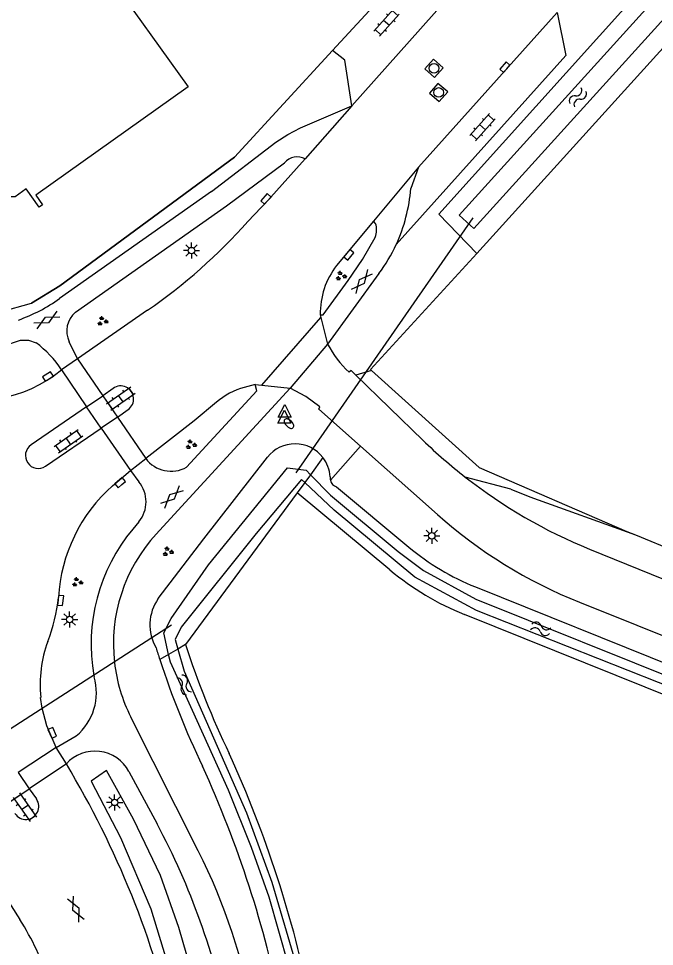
# Model space of a CAD drawing. Extents: x 136000 to 141000, y 400494 to 402006.
# Drawn here: x 139380.5 to 139429.9, y 401687.1 to 401759.1 of the extents above; entities that cross this region are included whole.
import ezdxf

# ---------------------------------------------------------------- set-up
doc = ezdxf.new("R2010")
doc.units = 0
for name, color, linetype in [('gg-afsc-hekwerk', 7, 'Continuous'), ('gg-afsc-muur', 7, 'Continuous'), ('gg-bbg-hoofdgebouw', 7, 'Continuous'), ('gg-knt-verharding', 7, 'Continuous'), ('gg-knt-verharding nz', 7, 'Continuous'), ('gg-kntw-bovenkant insteek waterloop', 7, 'Continuous'), ('gg-kntw-waterlijn', 7, 'Continuous'), ('gg-kwrk-duiker nz buis', 7, 'Continuous'), ('gt-grn-groengrens', 7, 'Continuous'), ('gt-grn-vlakafsluiter', 7, 'Continuous'), ('gt-symb-brandkraan', 7, 'Continuous'), ('gt-symb-gesloten verharding', 7, 'Continuous'), ('gt-symb-groenvak', 7, 'Continuous'), ('gt-symb-klinker verharding', 7, 'Continuous'), ('gt-symb-kolk', 7, 'Continuous'), ('gt-symb-lichtmast', 7, 'Continuous'), ('gt-symb-rioolschacht', 7, 'Continuous'), ('gt-symb-waterafsluiter', 7, 'Continuous'), ('gt-symb-watersymbool', 7, 'Continuous')]:
    doc.layers.add(name, color=color, linetype=linetype)

# ---------------------------------------------------------------- blocks, each defined once
blk = doc.blocks.new('gt0-KL1')
at = {"layer": 'gt-symb-klinker verharding'}
for p, q in [((-1.15, 0.3), (1.15, 0.3)), ((-1, -0.3), (-1, 0.3)), ((-0.5, 0.3), (-0.5, 0.45)), ((0, -0.3), (0, 0.3)), ((0.5, 0.3), (0.5, 0.45)), ((1, -0.3), (1, 0.3)), ((-1.15, -0.3), (1.15, -0.3)), ((-0.5, -0.45), (-0.5, -0.3)), ((0.5, -0.45), (0.5, -0.3))]:
    blk.add_line(p, q, dxfattribs=at)
blk = doc.blocks.new('gt0-WA')
at = {"layer": 'gt-symb-watersymbool'}
for centre, start, end in [((-0.323, 0.022), 28.07249, 151.92751), ((0.427, 0.422), 208.07248, 331.92751), ((-0.323, -0.428), 28.07249, 151.92751), ((0.427, -0.028), 208.07248, 331.92751)]:
    blk.add_arc(centre, 0.425, start, end, dxfattribs=at)
blk = doc.blocks.new('gt0-KOLK')
at = {"layer": 'gt-symb-kolk'}
blk.add_lwpolyline([(0, 0), (0.375, 0), (0.375, 0.4), (-0.375, 0.4), (-0.375, 0), (0, 0)], dxfattribs=at)
blk = doc.blocks.new('gt0-GRVAK')
at = {"layer": 'gt-symb-groenvak'}
for p, q in [((-0.11, 0.189), (-0.228, 0.24)), ((-0.182, 0.153), (0.088, 0.153)), ((-0.091, 0.211), (-0.156, 0.322)), ((-0.047, 0.214), (-0.047, 0.393)), ((-0.004, 0.211), (0.061, 0.322)), ((0.015, 0.189), (0.133, 0.24)), ((0.262, -0.052), (0.197, 0.059)), ((0.305, -0.049), (0.305, 0.13)), ((0.349, -0.052), (0.414, 0.059)), ((-0.245, -0.228), (-0.363, -0.177)), ((-0.318, -0.264), (-0.047, -0.264)), ((-0.226, -0.206), (-0.291, -0.095)), ((-0.183, -0.203), (-0.183, -0.024)), ((-0.139, -0.206), (-0.074, -0.095)), ((-0.12, -0.228), (-0.002, -0.177)), ((0.243, -0.074), (0.125, -0.023)), ((0.17, -0.11), (0.441, -0.11)), ((0.368, -0.074), (0.486, -0.023))]:
    blk.add_line(p, q, dxfattribs=at)
blk = doc.blocks.new('gt0-GESVH1')
at = {"layer": 'gt-symb-gesloten verharding'}
for p, q in [((-0.992, -0.261), (0.008, 0.239)), ((0.008, -0.261), (-0.992, 0.239)), ((0.008, 0.239), (1.008, -0.261)), ((1.008, 0.239), (0.008, -0.261))]:
    blk.add_line(p, q, dxfattribs=at)
blk = doc.blocks.new('gt0-LMAST')
at = {"layer": 'gt-symb-lichtmast'}
for p, q in [((-0.182, 0.173), (-0.447, 0.438)), ((-0.005, 0.246), (-0.005, 0.621)), ((0.172, 0.173), (0.437, 0.438)), ((-0.255, -0.004), (-0.63, -0.004)), ((-0.182, -0.181), (-0.447, -0.446)), ((-0.005, -0.254), (-0.005, -0.629)), ((0.437, -0.446), (0.172, -0.181)), ((0.245, -0.004), (0.62, -0.004))]:
    blk.add_line(p, q, dxfattribs=at)
blk.add_circle((-0.005, -0.004), 0.25, dxfattribs=at)
blk = doc.blocks.new('gt0-WAFSL')
at = {"layer": 'gt-symb-waterafsluiter'}
for p, q in [((-0.5, -0.333), (0, 0.667)), ((0, 0.667), (0.5, -0.333)), ((0.5, -0.333), (-0.5, -0.333))]:
    blk.add_line(p, q, dxfattribs=at)
blk = doc.blocks.new('gt0-BR')
at = {"layer": 'gt-symb-brandkraan'}
for centre, radius, start, end in [((-0.244, 0), 0.206, 107.56694, 252.43307), ((0.599, -2.664), 3, 106.89205, 107.56694), ((0, -0.691), 0.938, 73.10799, 106.89205), ((-0.599, -2.664), 3, 72.43309, 73.10799), ((0.244, 0), 0.206, 287.56695, 72.43309), ((0.599, 2.664), 3, 252.43307, 253.10797), ((0, 0.691), 0.938, 253.10797, 286.89206), ((-0.599, 2.664), 3, 286.89206, 287.56695)]:
    blk.add_arc(centre, radius, start, end, dxfattribs=at)
blk = doc.blocks.new('gt0-RS')
at = {"layer": 'gt-symb-rioolschacht'}
blk.add_lwpolyline([(-0.5, -0.5), (0.5, -0.5), (0.5, 0.5), (-0.5, 0.5)], close=True, dxfattribs=at)
blk.add_circle((0, 0), 0.375, dxfattribs=at)

msp = doc.modelspace()

# ---------------------------------------------------------------- linework, layer by layer
at = {"layer": 'gg-afsc-hekwerk'}
for p, q in [((139404.873, 401756.645), (139409.049, 401761.178)), ((139397.247, 401748.368), (139404.873, 401756.645)), ((139397.247, 401748.368), (139383.691, 401738.374)), ((139383.691, 401738.374), (139381.5, 401737.029))]:
    msp.add_line(p, q, dxfattribs=at)
msp.add_lwpolyline([(139373.891, 401736.299), (139379.09, 401736.348), (139381.5, 401737.029)], dxfattribs=at)
at = {"layer": 'gg-afsc-muur'}
msp.add_lwpolyline([(139354.983, 401751.48), (139371.346, 401736.637), (139373.891, 401736.299), (139379.09, 401736.348), (139381.5, 401737.029), (139383.691, 401738.374), (139397.247, 401748.368)], dxfattribs=at)
at = {"layer": 'gg-bbg-hoofdgebouw'}
msp.add_lwpolyline([(139352.809, 401767.484), (139370.443, 401793.066), (139395.993, 401775.429), (139387.258, 401762.756), (139393.652, 401753.831), (139381.832, 401745.401), (139382.36, 401744.658), (139382.096, 401744.49), (139381.085, 401745.895), (139380.22, 401745.296), (139376.511, 401745.292), (139375.648, 401745.856), (139374.479, 401744.138), (139374.196, 401744.308), (139374.728, 401745.061), (139353.562, 401759.676)], dxfattribs=at)
at = {"layer": 'gg-knt-verharding'}
for p, q in [((139406.361, 401752.357), (139413.605, 401760.456)), ((139422.321, 401759.6), (139411.551, 401747.579)), ((139405.823, 401755.883), (139404.873, 401756.645)), ((139406.361, 401752.357), (139405.823, 401755.883)), ((139411.551, 401747.579), (139410.944, 401745.933)), ((139395.463, 401745.702), (139383.679, 401737.386)), ((139408.057, 401743.386), (139405.192, 401739.962)), ((139408.208, 401743.224), (139408.057, 401743.386)), ((139408.468, 401739.334), (139404.482, 401733.853)), ((139390.505, 401736.479), (139385.072, 401732.714)), ((139385.072, 401732.714), (139384.427, 401734.034)), ((139411.904, 401726.381), (139406.672, 401731.452)), ((139387.832, 401730.419), (139387.029, 401729.837)), ((139401.589, 401730.437), (139392.284, 401720.317)), ((139398.86, 401730.73), (139398.022, 401730.497)), ((139387.029, 401729.837), (139388.17, 401728.196)), ((139385.777, 401728.994), (139381.461, 401726.03)), ((139386.899, 401727.343), (139385.777, 401728.994)), ((139388.17, 401728.196), (139388.991, 401728.772)), ((139382.587, 401724.373), (139386.899, 401727.343)), ((139413.01, 401720.637), (139407.041, 401725.944)), ((139387.794, 401722.864), (139389.172, 401724.052)), ((139389.172, 401724.052), (139389.823, 401723.176)), ((139392.284, 401720.317), (139391.181, 401719.118)), ((139389.832, 401720.066), (139389.356, 401719.494)), ((139424.831, 401717.945), (139444.958, 401709.751)), ((139386.341, 401708.134), (139386.36, 401708.029)), ((139382.329, 401705.598), (139382.209, 401706.438)), ((139394.441, 401694.541), (139389.207, 401704.913)), ((139383.425, 401702.561), (139384.978, 401703.454)), ((139389.066, 401700.688), (139391.246, 401696.624)), ((139379.665, 401698.23), (139381.317, 401699.335)), ((139381.317, 401699.335), (139381.88, 401698.556))]:
    msp.add_line(p, q, dxfattribs=at)
for points in [[(139422.321, 401759.6), (139422.982, 401756.249), (139409.816, 401741.591)], [(139395.463, 401745.702), (139400.474, 401749.535), (139401.405, 401750.122), (139402.372, 401750.646), (139406.361, 401752.357)], [(139402.747, 401748.23), (139399.844, 401744.991), (139398.305, 401743.374)], [(139384.927, 401736.331), (139396.647, 401744.573), (139401.146, 401747.924)], [(139403.924, 401736.115), (139404.139, 401736.122), (139406.09, 401738.801), (139407.194, 401740.431), (139408.173, 401742.14)], [(139380.631, 401734.168), (139381.261, 401734.155), (139381.859, 401733.959)], [(139406.672, 401731.452), (139406.314, 401731.799), (139406.156, 401731.677)], [(139393.544, 401724.3), (139398.988, 401730.23), (139398.86, 401730.73)], [(139407.041, 401725.944), (139403.809, 401728.818), (139403.884, 401728.985), (139402.789, 401729.794), (139401.589, 401730.437)], [(139395.855, 401729.342), (139394.137, 401727.89), (139390.364, 401724.973)], [(139424.039, 401713.823), (139437.283, 401708.532), (139462.5, 401698.881), (139478.72, 401692.371)], [(139383.425, 401702.561), (139382.684, 401704.239), (139382.329, 401705.598)], [(139376.307, 401695.898), (139378.01, 401693.419), (139377.926, 401693.361), (139380.592, 401689.198)]]:
    msp.add_lwpolyline(points, dxfattribs=at)
for centre, radius, start, end in [((139402.138, 401747.073), 1.308, 62.26309, 139.37786), ((139398.413, 401746.871), 12.566, 335.15495, 355.71936), ((139365.357, 401772.787), 44.167, 304.70753, 318.24419), ((139406.864, 401742.725), 1.433, 335.9202, 20.38117), ((139398.426, 401746.862), 12.55, 323.14029, 335.16394), ((139409.979, 401736.252), 6.057, 142.22261, 181.29218), ((139375.86, 401748.47), 13.565, 289.96785, 305.20043), ((139375.635, 401747.21), 13.966, 229.46156, 290.96218), ((139386.125, 401734.867), 1.892, 129.30729, 206.1321), ((139376.526, 401726.964), 8.796, 33.8785, 52.68084), ((139412.076, 401737.963), 8.635, 208.4239, 226.71837), ((139377.238, 401739.822), 10.331, 249.49268, 309.64302), ((139388.421, 401729.602), 1.007, 304.48982, 125.77856), ((139399.527, 401725.064), 5.638, 105.47824, 130.63654), ((139382.029, 401725.205), 1.002, 124.52406, 303.87139), ((139440.021, 401755.384), 40.394, 225.8888, 232.04973), ((139392.345, 401726.482), 2.49, 217.30179, 298.79924), ((139387.972, 401721.616), 2.421, 320.19657, 40.13505), ((139440.106, 401755.471), 40.516, 232.02996, 247.85066), ((139396.135, 401713.461), 12.57, 131.57513, 176.65097), ((139437.996, 401748.747), 37.609, 228.36648, 248.21584), ((139400.09, 401710.565), 13.962, 140.24472, 190.02747), ((139400.454, 401710.591), 12.598, 137.39982, 186.5669), ((139370.083, 401715.657), 13.583, 338.97915, 353.81977), ((139391.988, 401707.403), 9.826, 159.86621, 185.634), ((139400.411, 401710.574), 12.553, 186.51476, 206.8068), ((139382.167, 401706.799), 4.369, 310.03734, 16.34599), ((139386.429, 401699.277), 2.991, 28.15674, 138.10104), ((139322.836, 401664.351), 71.619, 12.81422, 31.03443), ((139381.056, 401697.978), 1.006, 213.16091, 35.04065), ((139342.045, 401670.248), 55.825, 11.21586, 28.19561), ((139351.992, 401673.148), 47.535, 10.14408, 26.74694), ((139362.753, 401677.779), 21.18, 18.19356, 32.62479)]:
    msp.add_arc(centre, radius, start, end, dxfattribs=at)
at = {"layer": 'gg-knt-verharding nz'}
for p, q in [((139406.361, 401752.357), (139402.747, 401748.23)), ((139411.551, 401747.579), (139408.057, 401743.386)), ((139399.377, 401730.675), (139403.97, 401735.929)), ((139403.924, 401736.115), (139403.97, 401735.929)), ((139403.97, 401735.929), (139404.482, 401733.853)), ((139404.482, 401733.853), (139401.589, 401730.437)), ((139385.072, 401732.714), (139383.829, 401731.867)), ((139385.072, 401732.714), (139387.029, 401729.837)), ((139383.829, 401731.867), (139385.777, 401728.994)), ((139398.86, 401730.73), (139399.377, 401730.675)), ((139399.377, 401730.675), (139401.589, 401730.437)), ((139385.777, 401728.994), (139387.029, 401729.837)), ((139388.17, 401728.196), (139386.899, 401727.343)), ((139388.17, 401728.196), (139390.364, 401724.973)), ((139386.899, 401727.343), (139389.172, 401724.052)), ((139389.172, 401724.052), (139390.364, 401724.973)), ((139383.425, 401702.561), (139380.453, 401700.602)), ((139384.203, 401701.274), (139383.425, 401702.561)), ((139384.203, 401701.274), (139381.317, 401699.335)), ((139380.453, 401700.602), (139381.317, 401699.335))]:
    msp.add_line(p, q, dxfattribs=at)
at = {"layer": 'gg-kntw-bovenkant insteek waterloop'}
for p, q in [((139416.083, 401740.895), (139437.093, 401764.093)), ((139402.138, 401722.306), (139393.449, 401710.532)), ((139409.325, 401716.333), (139402.138, 401722.306)), ((139405.181, 401722.769), (139410.796, 401718.101)), ((139415.967, 401715.014), (139478.961, 401689.636)), ((139478.101, 401687.502), (139415.108, 401712.88))]:
    msp.add_line(p, q, dxfattribs=at)
for points in [[(139438.069, 401771.649), (139413.116, 401743.931), (139416.083, 401740.895)], [(139391.335, 401714.103), (139394.87, 401718.755), (139399.812, 401725.071)]]:
    msp.add_lwpolyline(points, dxfattribs=at)
for centre, radius, start, end in [((139401.961, 401723.389), 2.729, 37.43928, 141.95007), ((139401.966, 401723.389), 2.726, 3.56077, 37.50075), ((139405.451, 401723.483), 0.769, 174.4007, 194.8476), ((139405.441, 401723.482), 0.759, 194.95655, 249.95384), ((139423.219, 401733.037), 19.427, 230.24684, 248.08018), ((139423.221, 401733.037), 21.729, 230.24268, 248.0749), ((139394.222, 401712.066), 3.533, 144.79512, 210.28698), ((139448.581, 401728.077), 60.105, 197.21986, 198.12732), ((139459.386, 401732.171), 69.397, 198.16872, 205.68667), ((139456.097, 401730.436), 67.981, 198.04621, 205.56616), ((139314.588, 401664.538), 90.425, 11.50943, 24.5374), ((139314.692, 401664.576), 88.016, 11.49929, 24.51709)]:
    msp.add_arc(centre, radius, start, end, dxfattribs=at)
at = {"layer": 'gg-kntw-waterlijn'}
for points in [[(139438.671, 401770.319), (139414.705, 401743.864), (139415.843, 401742.833), (139439.876, 401769.363)], [(139392.147, 401709.776), (139391.776, 401711.447), (139392.34, 401712.571), (139395.253, 401716.721), (139401.379, 401724.266), (139402.816, 401724.064), (139403.16, 401723.714)], [(139403.16, 401723.714), (139404.705, 401722.144), (139409.956, 401717.773), (139411.945, 401716.29), (139416.005, 401714.07), (139432.388, 401707.498), (139452.502, 401699.43), (139471.042, 401691.993), (139478.316, 401688.792), (139484.795, 401685.942), (139491.627, 401682.496), (139497.238, 401679.305), (139502.259, 401676.253), (139501.95, 401675.745), (139496.761, 401679.091), (139489.446, 401683.042), (139480.511, 401687.255), (139467.775, 401692.672), (139444.371, 401701.957), (139430.177, 401707.587), (139416.053, 401713.191), (139411.252, 401715.772), (139405.006, 401720.978), (139402.722, 401723.111)], [(139402.722, 401723.111), (139402.458, 401723.358), (139398.94, 401719.17), (139393.122, 401711.89), (139392.655, 401710.932), (139392.865, 401710.193)], [(139392.865, 401710.193), (139393.349, 401708.485), (139398.204, 401697.481), (139400.165, 401692.109), (139401.908, 401686.127), (139402.69, 401682.735), (139403.434, 401676.503), (139404.33, 401667.76), (139404.507, 401663.295), (139405.25, 401655.527), (139406.028, 401650.935), (139407.264, 401645.836), (139409.517, 401638.826), (139413.054, 401630.005), (139415.592, 401622.632), (139420.545, 401605.649), (139430.767, 401568.478), (139438.047, 401544.867)], [(139440.019, 401535.694), (139434.867, 401551.683), (139428.531, 401572.951), (139423.24, 401591.433), (139413.244, 401626.351), (139409.148, 401638.269), (139406.694, 401645.912), (139405.484, 401651.109), (139404.723, 401655.442), (139403.884, 401663.808), (139403.685, 401669.039), (139402.19, 401681.297), (139401.44, 401685.653), (139399.952, 401690.939), (139398.58, 401694.78), (139396.803, 401699.245), (139393.992, 401705.414), (139392.284, 401709.162), (139392.147, 401709.776)]]:
    msp.add_lwpolyline(points, dxfattribs=at)
at = {"layer": 'gg-kwrk-duiker nz buis'}
msp.add_line((139402.042, 401723.861), (139415.786, 401743.662), dxfattribs=at)
msp.add_lwpolyline([(139392.357, 401712.04), (139378.644, 401703.231), (139370.911, 401698.306)], dxfattribs=at)
at = {"layer": 'gt-grn-groengrens'}
for p, q in [((139407.905, 401731.815), (139406.672, 401731.452)), ((139407.041, 401725.944), (139404.708, 401723.286)), ((139418.724, 401722.598), (139415.179, 401723.531)), ((139418.724, 401722.598), (139420.18, 401721.999)), ((139420.18, 401721.999), (139428.384, 401719.045)), ((139428.384, 401719.045), (139455.139, 401708.162)), ((139387.309, 401700.773), (139386.133, 401699.933)), ((139389.409, 401696.992), (139387.309, 401700.773)), ((139386.133, 401699.933), (139388.401, 401695.564)), ((139391.508, 401692.624), (139389.409, 401696.992)), ((139388.401, 401695.564), (139390.752, 401690.019)), ((139392.936, 401688.591), (139391.508, 401692.624)), ((139390.752, 401690.019), (139393.944, 401679.769)), ((139395.204, 401680.778), (139392.936, 401688.591))]:
    msp.add_line(p, q, dxfattribs=at)
for points in [[(139416.083, 401740.895), (139407.828, 401731.884), (139407.905, 401731.815)], [(139407.905, 401731.815), (139416.263, 401724.291), (139427.727, 401719.312), (139428.384, 401719.045)]]:
    msp.add_lwpolyline(points, dxfattribs=at)
at = {"layer": 'gt-grn-vlakafsluiter'}
for p, q in [((139404.128, 401725.048), (139403.16, 401723.714)), ((139403.16, 401723.714), (139402.722, 401723.111)), ((139402.722, 401723.111), (139402.138, 401722.306)), ((139392.865, 401710.193), (139392.147, 401709.776)), ((139393.449, 401710.532), (139392.865, 401710.193)), ((139392.147, 401709.776), (139391.46, 401709.377))]:
    msp.add_line(p, q, dxfattribs=at)

# ---------------------------------------------------------------- block references
at = {"layer": 'gt-symb-brandkraan', "rotation": -44.35170201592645}
msp.add_blockref('gt0-BR', (139401.488, 401727.686), dxfattribs=at)
at = {"layer": 'gt-symb-gesloten verharding'}
for p, rotation in [((139407.161, 401738.707), -130.010957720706), ((139382.679, 401735.731), 27.974729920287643), ((139392.396, 401721.999), 43.01389341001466), ((139384.949, 401690.015), -64.97272120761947)]:
    msp.add_blockref('gt0-GESVH1', p, dxfattribs=dict(at, rotation=rotation))
at = {"layer": 'gt-symb-groenvak'}
for p in [(139405.516, 401739.139), (139387.002, 401735.635), (139393.868, 401726.055), (139392.076, 401717.75), (139385.046, 401715.377)]:
    msp.add_blockref('gt0-GRVAK', p, dxfattribs=at)
at = {"layer": 'gt-symb-klinker verharding'}
for p, rotation in [((139409.063, 401758.8), -132.0809304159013), ((139416.518, 401750.69), 48.24275297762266), ((139388.434, 401729.626), 35.02487327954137), ((139384.36, 401726.335), 35.02487328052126), ((139380.97, 401697.912), -54.975126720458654)]:
    msp.add_blockref('gt0-KL1', p, dxfattribs=dict(at, rotation=rotation))
at = {"layer": 'gt-symb-kolk'}
for p, rotation in [((139418.397, 401755.211), 48.16185074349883), ((139399.844, 401744.991), 47.514205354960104), ((139406.294, 401740.654), 50.15042857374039), ((139382.878, 401731.171), 32.8316489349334), ((139388.506, 401722.949), 40.78156719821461), ((139383.56, 401713.982), -96.25793391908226), ((139382.925, 401703.608), -66.43292878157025)]:
    msp.add_blockref('gt0-KOLK', p, dxfattribs=dict(at, rotation=rotation))
at = {"layer": 'gt-symb-lichtmast'}
for p in [(139393.927, 401741.115), (139412.582, 401718.979), (139384.465, 401712.492), (139387.958, 401698.292)]:
    msp.add_blockref('gt0-LMAST', p, dxfattribs=at)
at = {"layer": 'gt-symb-rioolschacht'}
for p, rotation in [((139412.756, 401755.259), 48.60919760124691), ((139413.107, 401753.383), 49.094273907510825)]:
    msp.add_blockref('gt0-RS', p, dxfattribs=dict(at, rotation=rotation))
at = {"layer": 'gt-symb-waterafsluiter'}
for p in [(139401.133, 401728.064), (139401.16, 401728.512)]:
    msp.add_blockref('gt0-WAFSL', p, dxfattribs=at)
at = {"layer": 'gt-symb-watersymbool'}
for p, rotation in [((139423.886, 401752.954), 53.82935586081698), ((139420.982, 401711.776), -11.006664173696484), ((139393.339, 401707.457), -59.99927221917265)]:
    msp.add_blockref('gt0-WA', p, dxfattribs=dict(at, rotation=rotation))

doc.saveas('drawing.dxf')
